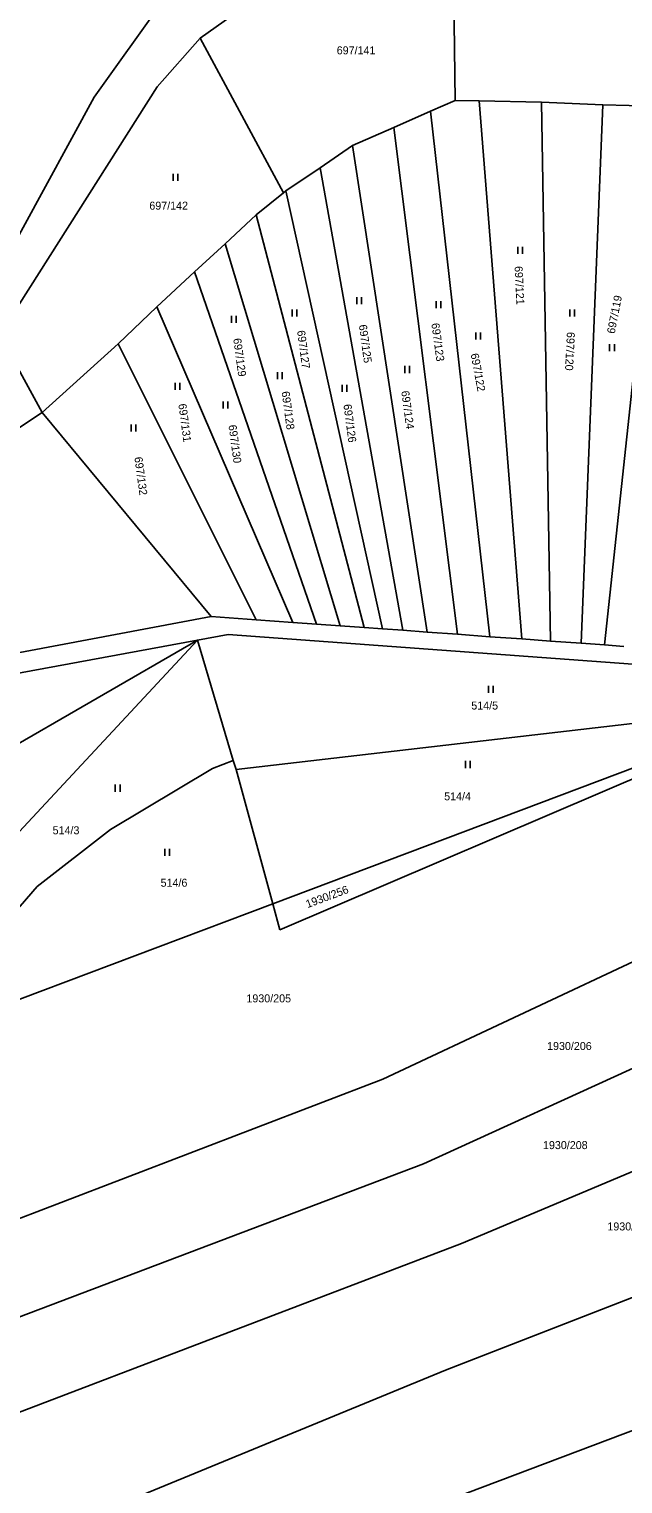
# Model space of a CAD drawing. Extents: x -580630 to -576196, y -1189024 to -1183567.
# Drawn here: x -578244.4 to -578118.2, y -1185088.7 to -1184779.6 of the extents above; entities that cross this region are included whole.
import ezdxf

# ---------------------------------------------------------------- set-up
doc = ezdxf.new("R2010")
doc.units = 0
for name, color, linetype in [('Vrstva 1', 7, 'Continuous'), ('Vrstva 18', 7, 'Continuous'), ('Vrstva 25', 7, 'Continuous'), ('Vrstva 6', 7, 'Continuous')]:
    doc.layers.add(name, color=color, linetype=linetype)

msp = doc.modelspace()

# ---------------------------------------------------------------- linework, layer by layer
at = {"layer": 'Vrstva 1'}
for p, q in [((-578185.88, -1184765.76), (-578208.03, -1184781.52)), ((-578217.2, -1184791.87), (-578208.03, -1184781.52)), ((-578250.69, -1184844.57), (-578217.2, -1184791.87)), ((-578205.69, -1184904.41), (-578417.91, -1184944.27)), ((-578196.14, -1184905.1), (-578205.69, -1184904.41)), ((-578188.37, -1184905.66), (-578196.14, -1184905.1)), ((-578183.32, -1184906.02), (-578188.37, -1184905.66)), ((-578178.3, -1184906.38), (-578183.32, -1184906.02)), ((-578173.22, -1184906.75), (-578178.3, -1184906.38)), ((-578169.33, -1184907.03), (-578173.22, -1184906.75)), ((-578165.01, -1184907.34), (-578169.33, -1184907.03)), ((-578159.83, -1184907.72), (-578165.01, -1184907.34)), ((-578297.12, -1184925.82), (-578208.6, -1184909.41)), ((-578202.09, -1184908.2), (-578208.6, -1184909.41)), ((-578085.02, -1184916.78), (-578202.09, -1184908.2)), ((-578153.4, -1184908.18), (-578159.83, -1184907.72)), ((-578146.47, -1184908.69), (-578153.4, -1184908.18)), ((-578139.7, -1184909.17), (-578146.47, -1184908.69)), ((-578133.63, -1184909.61), (-578139.7, -1184909.17)), ((-578127.13, -1184910.08), (-578133.63, -1184909.61)), ((-578122.13, -1184910.44), (-578127.13, -1184910.08)), ((-578118, -1184910.74), (-578122.13, -1184910.44)), ((-578079.92, -1184922.9), (-578192.63, -1184965.43)), ((-578192.63, -1184965.43), (-578271.78, -1184995.29))]:
    msp.add_line(p, q, dxfattribs=at)
at = {"layer": 'Vrstva 25'}
for p, q in [((-578213.79, -1184810.33), (-578213.79, -1184811.83)), ((-578212.79, -1184811.83), (-578212.79, -1184810.33)), ((-578140.57, -1184825.87), (-578140.57, -1184827.37)), ((-578139.57, -1184827.37), (-578139.57, -1184825.87)), ((-578188.5, -1184839.19), (-578188.5, -1184840.69)), ((-578187.5, -1184840.69), (-578187.5, -1184839.19)), ((-578174.74, -1184836.53), (-578174.74, -1184838.03)), ((-578173.74, -1184838.03), (-578173.74, -1184836.53)), ((-578157.88, -1184837.41), (-578157.88, -1184838.91)), ((-578156.88, -1184838.91), (-578156.88, -1184837.41)), ((-578129.48, -1184839.19), (-578129.48, -1184840.69)), ((-578128.48, -1184840.69), (-578128.48, -1184839.19)), ((-578201.37, -1184840.52), (-578201.37, -1184842.02)), ((-578200.37, -1184842.02), (-578200.37, -1184840.52)), ((-578149.45, -1184844.07), (-578149.45, -1184845.57)), ((-578148.45, -1184845.57), (-578148.45, -1184844.07)), ((-578121.05, -1184846.52), (-578121.05, -1184848.02)), ((-578120.05, -1184848.02), (-578120.05, -1184846.52)), ((-578164.54, -1184851.18), (-578164.54, -1184852.68)), ((-578163.54, -1184852.68), (-578163.54, -1184851.18)), ((-578213.35, -1184854.73), (-578213.35, -1184856.23)), ((-578212.35, -1184856.23), (-578212.35, -1184854.73)), ((-578191.61, -1184852.51), (-578191.61, -1184854.01)), ((-578190.61, -1184854.01), (-578190.61, -1184852.51)), ((-578177.85, -1184855.17), (-578177.85, -1184856.67)), ((-578176.85, -1184856.67), (-578176.85, -1184855.17)), ((-578203.14, -1184858.73), (-578203.14, -1184860.23)), ((-578202.14, -1184860.23), (-578202.14, -1184858.73)), ((-578222.67, -1184863.61), (-578222.67, -1184865.11)), ((-578221.67, -1184865.11), (-578221.67, -1184863.61)), ((-578146.79, -1184919.11), (-578146.79, -1184920.61)), ((-578145.79, -1184920.61), (-578145.79, -1184919.11)), ((-578151.67, -1184935.09), (-578151.67, -1184936.59)), ((-578150.67, -1184936.59), (-578150.67, -1184935.09)), ((-578226.06, -1184940.12), (-578226.06, -1184941.62)), ((-578225.06, -1184941.62), (-578225.06, -1184940.12)), ((-578215.57, -1184953.74), (-578215.57, -1184955.24)), ((-578214.57, -1184955.24), (-578214.57, -1184953.74))]:
    msp.add_line(p, q, dxfattribs=at)
at = {"layer": 'Vrstva 6'}
for p, q in [((-578154.28, -1184756.3), (-578153.89, -1184794.78)), ((-578215.81, -1184773.37), (-578230.58, -1184794.06)), ((-578208.03, -1184781.52), (-578190.33, -1184814.39)), ((-578230.58, -1184794.06), (-578254.31, -1184837.58)), ((-578153.89, -1184794.78), (-578159.08, -1184797.06)), ((-578148.74, -1184794.82), (-578153.89, -1184794.78)), ((-578139.7, -1184909.17), (-578148.74, -1184794.82)), ((-578135.54, -1184795.12), (-578148.74, -1184794.82)), ((-578133.63, -1184909.61), (-578135.54, -1184795.12)), ((-578122.49, -1184795.73), (-578135.54, -1184795.12)), ((-578127.13, -1184910.08), (-578122.49, -1184795.73)), ((-578109.9, -1184796.03), (-578122.49, -1184795.73)), ((-578122.13, -1184910.44), (-578109.9, -1184796.03)), ((-578159.08, -1184797.06), (-578166.88, -1184800.49)), ((-578146.47, -1184908.69), (-578159.08, -1184797.06)), ((-578166.88, -1184800.49), (-578175.66, -1184804.36)), ((-578153.4, -1184908.18), (-578166.88, -1184800.49)), ((-578175.66, -1184804.36), (-578182.58, -1184809.06)), ((-578159.83, -1184907.72), (-578175.66, -1184804.36)), ((-578182.58, -1184809.06), (-578189.85, -1184814)), ((-578165.01, -1184907.34), (-578182.58, -1184809.06)), ((-578190.33, -1184814.39), (-578196.13, -1184819.07)), ((-578189.85, -1184814), (-578190.33, -1184814.39)), ((-578169.33, -1184907.03), (-578189.85, -1184814)), ((-578196.13, -1184819.07), (-578202.7, -1184825.21)), ((-578173.22, -1184906.75), (-578196.13, -1184819.07)), ((-578202.7, -1184825.21), (-578209.26, -1184831.21)), ((-578178.3, -1184906.38), (-578202.7, -1184825.21)), ((-578209.26, -1184831.21), (-578217.26, -1184838.63)), ((-578183.32, -1184906.02), (-578209.26, -1184831.21)), ((-578217.26, -1184838.63), (-578225.46, -1184846.49)), ((-578188.37, -1184905.66), (-578217.26, -1184838.63)), ((-578250.69, -1184844.57), (-578241.59, -1184861.06)), ((-578225.46, -1184846.49), (-578241.59, -1184861.06)), ((-578196.14, -1184905.1), (-578225.46, -1184846.49)), ((-578267.35, -1184878.03), (-578241.59, -1184861.06)), ((-578241.59, -1184861.06), (-578205.69, -1184904.41)), ((-578208.6, -1184909.41), (-578290, -1184956.46)), ((-578282.49, -1184988.8), (-578208.6, -1184909.41)), ((-578201.04, -1184935.02), (-578208.6, -1184909.41)), ((-578200.4, -1184936.94), (-578079.92, -1184922.9)), ((-578205.43, -1184936.7), (-578201.04, -1184935.02)), ((-578201.04, -1184935.02), (-578200.4, -1184936.94)), ((-578227.07, -1184949.66), (-578205.43, -1184936.7)), ((-578192.63, -1184965.43), (-578200.4, -1184936.94)), ((-578110.8, -1184936.59), (-578191.12, -1184970.95)), ((-578242.64, -1184961.79), (-578227.07, -1184949.66)), ((-578066.06, -1184954.27), (-578169.26, -1185002.69)), ((-578271.78, -1184995.29), (-578242.64, -1184961.79)), ((-578191.12, -1184970.95), (-578192.63, -1184965.43)), ((-578160.6, -1185020.68), (-578112.77, -1184998.88)), ((-578169.26, -1185002.69), (-578269.42, -1185041.07)), ((-578105.87, -1185017.92), (-578152.5, -1185037.58)), ((-578264.85, -1185060.17), (-578160.6, -1185020.68)), ((-578155.9, -1185064.53), (-578068.58, -1185030.44)), ((-578152.5, -1185037.58), (-578261.3, -1185079.07)), ((-578250.66, -1185103.43), (-578155.9, -1185064.53)), ((-578169.73, -1185097.53), (-578097.6, -1185070.34))]:
    msp.add_line(p, q, dxfattribs=at)

# ---------------------------------------------------------------- texts
at = {"layer": 'Vrstva 18'}
for s, p in [('697/141', (-578179.025, -1184784.97)), ('697/142', (-578218.837, -1184817.97)), ('514/5', (-578150.439, -1184924.17)), ('514/4', (-578156.202, -1184943.45)), ('514/3', (-578239.379, -1184950.67)), ('514/6', (-578216.442, -1184961.81)), ('1930/205', (-578198.214, -1184986.38)), ('1930/206', (-578134.337, -1184996.5)), ('1930/208', (-578135.207, -1185017.55)), ('1930/210', (-578121.529, -1185034.83))]:
    msp.add_text(s, height=1.7, dxfattribs=at).set_placement(p)
for s, rotation, p in [('697/121', 272.8425, (-578141.246, -1184829.996)), ('697/119', 79.01088, (-578119.977, -1184844.431)), ('697/125', 277.71264, (-578174.33, -1184842.497)), ('697/123', 277.71264, (-578158.925, -1184842.167)), ('697/129', 277.71264, (-578201.024, -1184845.394)), ('697/127', 277.71264, (-578187.458, -1184843.723)), ('697/120', 267.17022, (-578130.117, -1184843.912)), ('697/122', 280.57743, (-578150.589, -1184848.647)), ('697/128', 277.71264, (-578190.746, -1184856.664)), ('697/124', 277.71264, (-578165.334, -1184856.544)), ('697/131', 277.71264, (-578212.679, -1184859.295)), ('697/126', 277.71264, (-578177.614, -1184859.394)), ('697/130', 277.71264, (-578202.029, -1184863.784)), ('697/132', 277.71264, (-578222.015, -1184870.597)), ('1930/256', 20.34, (-578185.231, -1184966.363))]:
    msp.add_text(s, height=1.7, rotation=rotation, dxfattribs=at).set_placement(p)

doc.saveas('drawing.dxf')
